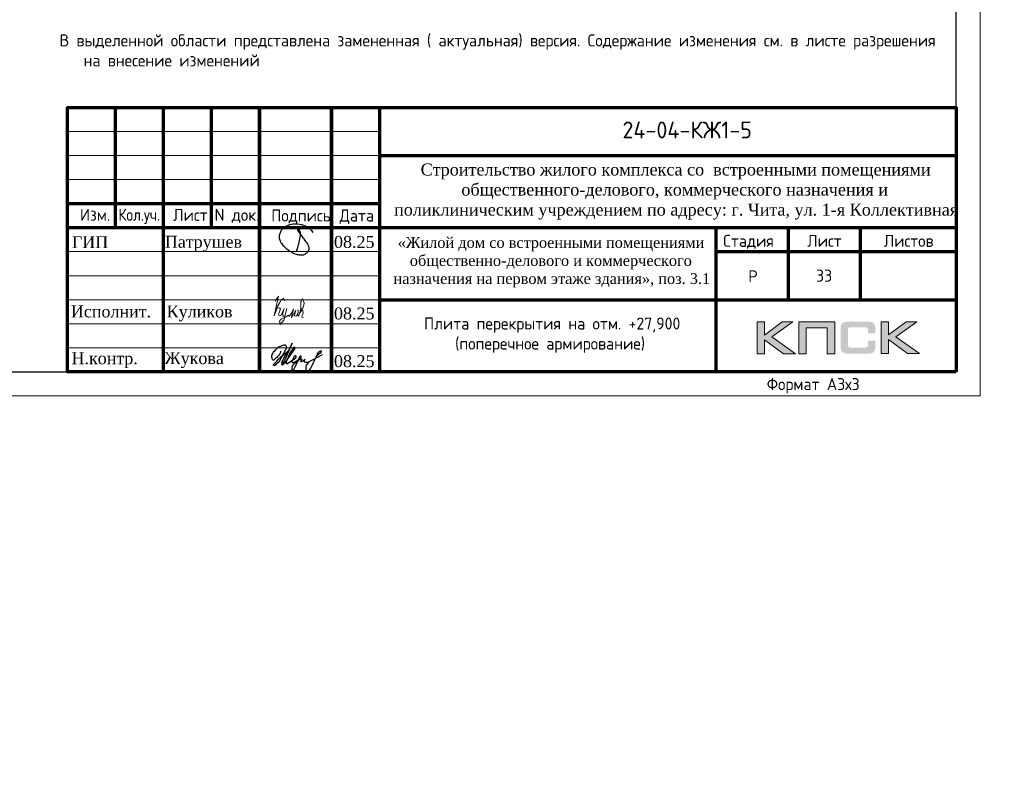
# Model space of a CAD drawing. Header units: millimetres. Extents: x -42044588 to 856694, y -806701 to 941911.
# Tile 755 of 1056: x 260265 to 280758, y -308591 to -292648. Entities that reach past the tile are written whole.
import ezdxf
from ezdxf.enums import TextEntityAlignment as Align

# ---------------------------------------------------------------- set-up
doc = ezdxf.new("R2010")
doc.units = ezdxf.units.MM
for name, color, linetype in [('0 @ 100', 7, 'Continuous'), ('PDF7_Text', 7, 'Continuous'), ('PDF8_Text', 7, 'Continuous'), ('Рамка печать', 7, 'Continuous'), ('ТОЛСТЫЕ_ОСНОВНЫЕ', 6, 'Continuous')]:
    doc.layers.add(name, color=color, linetype=linetype)
for name, color, linetype, lineweight in [('Выноски', 20, 'Continuous', 20), ('Каркасы ригель', 3, 'Continuous', 0), ('Рамка', 7, 'Continuous', 70), ('Текст', 7, 'Continuous', 25), ('ТОНКИЕ', 7, 'Continuous', 9)]:
    doc.layers.add(name, color=color, linetype=linetype, lineweight=lineweight)
doc.styles.add('PDF Times New Roman', font='times.ttf')
doc.styles.add('style1', font='GOST_Common.ttf', dxfattribs={"height": 500})
doc.styles.add('ГОСТ', font='GOST_Common.ttf')

# ---------------------------------------------------------------- blocks, each defined once
blk = doc.blocks.new('*U6686')
at = {"layer": 'ТОЛСТЫЕ_ОСНОВНЫЕ', "color": 6}
blk.add_lwpolyline([(20, 5), (886, 5), (886, 415), (20, 415)], close=True, dxfattribs=at)
at = {"layer": 'ТОНКИЕ'}
blk.add_lwpolyline([(0, 0), (891, 0), (891, 420), (0, 420)], close=True, dxfattribs=at)
at = {"layer": 'Текст', "style": 'style1'}
blk.add_text('Формат А3х3', height=2.5, dxfattribs=at).set_placement((846.57, 1.2))
blk = doc.blocks.new('11')
at = {"layer": 'Выноски'}
for p, q in [((48016, 66806), (48038, 66823)), ((48038, 66823), (48060, 66786)), ((47885, 66608), (47944, 66700)), ((47944, 66700), (47962, 66737)), ((47962, 66737), (47989, 66781)), ((47989, 66781), (48016, 66806)), ((48060, 66786), (48058, 66769))]:
    blk.add_line(p, q, dxfattribs=at)
blk.add_lwpolyline([(47863, 66761), (47937, 66865), (47843, 66458), (47885, 66564), (47905, 66616), (47954, 66628), (47979, 66606), (47957, 66539), (47937, 66487), (47947, 66458), (47991, 66470), (48051, 66611), (48041, 66569), (48023, 66505), (48023, 66448), (48065, 66448), (48090, 66529), (48110, 66608), (48043, 66369), (47972, 66275), (47954, 66344), (47991, 66389), (48078, 66431), (48142, 66470), (48154, 66441), (48204, 66512), (48246, 66606), (48209, 66455), (48204, 66418), (48295, 66574), (48265, 66463), (48265, 66455), (48312, 66453), (48342, 66529), (48347, 66584), (48337, 66465), (48349, 66453), (48401, 66569), (48443, 66616), (48461, 66678), (48466, 66727), (48436, 66811), (48399, 66754), (48399, 66618), (48389, 66549), (48374, 66507), (48416, 66564), (48441, 66576), (48451, 66524), (48433, 66482), (48419, 66453), (48424, 66428), (48458, 66421)], dxfattribs=at)
blk = doc.blocks.new('яяя')
at = {"lineweight": 30}
for points in [[(345424, 110432), (345425, 110410), (345424, 110397), (345417, 110379), (345406, 110350), (345390, 110319), (345357, 110275), (345310, 110221), (345265, 110176), (345198, 110110), (345161, 110077), (345133, 110066), (345116, 110066), (345102, 110075), (345090, 110091), (345082, 110115), (345074, 110146), (345066, 110182), (345064, 110206), (345067, 110234), (345077, 110278), (345095, 110320), (345114, 110361), (345134, 110395), (345159, 110428), (345195, 110469), (345228, 110506), (345284, 110560), (345331, 110595), (345379, 110625), (345435, 110648), (345486, 110670), (345532, 110686), (345573, 110696), (345605, 110698), (345621, 110695), (345635, 110687), (345648, 110671), (345656, 110649), (345659, 110625), (345659, 110583), (345656, 110553), (345647, 110523), (345635, 110489), (345387, 110033), (345349, 109985), (345311, 109948), (345247, 109889), (345209, 109858), (345192, 109844), (345180, 109837), (345157, 109833), (345150, 109835), (345140, 109842), (345135, 109856), (345138, 109881), (345148, 109892), (345183, 109930), (345267, 110024), (345343, 110105), (345455, 110213), (345617, 110343), (345775, 110456), (345811, 110526), (345838, 110607), (345890, 110740), (345902, 110771), (345698, 110295), (345672, 110226), (345626, 110132), (345572, 110032), (345518, 109953), (345481, 109918), (345497, 110001), (345567, 110147), (345655, 110301), (345760, 110442)], [(345481, 109918), (345476, 109896), (345475, 109874), (345485, 109861), (345506, 109866), (345539, 109891), (345632, 109983), (345968, 110450), (346022, 110527), (346029, 110560), (346027, 110579), (346026, 110590), (346010, 110605), (345993, 110609), (345975, 110601), (345962, 110584), (345954, 110562), (345857, 110421), (345783, 110292), (345741, 110183), (345701, 110079), (345665, 109985), (345660, 109952), (345666, 109929), (345669, 109915), (345682, 109910), (345702, 109914), (345735, 109941), (345846, 110007), (346065, 110160), (346075, 110193), (346070, 110217), (346066, 110236), (346052, 110241), (346030, 110241), (346007, 110228), (345978, 110203), (345960, 110164), (345892, 110010), (345895, 109986), (345904, 109966), (345925, 109964), (345969, 109968), (346045, 110000), (346218, 110114), (346261, 110154), (346280, 110184), (346282, 110210), (346278, 110225), (346263, 110229), (346241, 110222), (346220, 110198), (346162, 110049), (345989, 109904), (345932, 109849), (345906, 109805), (345891, 109739), (345890, 109690), (345899, 109652), (345924, 109647), (345956, 109655), (345980, 109674), (346058, 109838), (346158, 110046), (346261, 110098), (346314, 110120), (346292, 110079), (346269, 110036), (346261, 110008), (346267, 109998), (346293, 109998), (346363, 110039), (346445, 110095), (346421, 110068), (346414, 110040), (346407, 110011), (346416, 109990), (346466, 109972), (346509, 109977), (346574, 109984), (347172, 110293)], [(346586, 109971), (346543, 109917), (346509, 109873), (346489, 109825), (346475, 109767), (346472, 109710), (346478, 109675), (346485, 109641), (346501, 109621), (346517, 109602), (346542, 109589), (346568, 109592), (346605, 109620), (346680, 109731), (346736, 109842), (346865, 110115), (346962, 110290), (346969, 110318), (346979, 110360), (347013, 110403), (347056, 110434), (347091, 110450), (347109, 110450), (347121, 110434), (347115, 110405), (347072, 110355), (347012, 110307), (346924, 110222)]]:
    blk.add_lwpolyline(points, dxfattribs=at)
blk = doc.blocks.new('Патрушев')
at = {"color": 5, "lineweight": 25}
blk.add_lwpolyline([(58.5, -35.09), (59.7, -31.98), (60.22, -29.81), (60.47, -28.76), (60.76, -27.56), (61.06, -26.32), (61.37, -24.67), (61.64, -22.98), (61.77, -21.63), (61.83, -20.46), (61.74, -19.5), (61.5, -18.56), (61.27, -17.93), (60.96, -17.34), (60.63, -16.86), (60.45, -16.66), (60.39, -16.62), (60.25, -16.53), (60.03, -16.42), (59.74, -16.36), (59.56, -16.39), (59.41, -16.5), (59.32, -16.73), (59.32, -16.96), (59.41, -17.15), (61.8, -21.04), (63.12, -22.91), (63.7, -23.61), (64.53, -24.59), (65.48, -25.87), (66.43, -27.07), (66.87, -27.73), (67.42, -28.44), (67.68, -28.93), (68, -29.52), (68.38, -30.41), (68.65, -31), (68.82, -31.71), (68.89, -32.2), (68.93, -32.68), (68.9, -33.35), (68.81, -33.79), (68.57, -34.59), (68.27, -35.18), (67.92, -35.7), (67.56, -36.23), (66.92, -36.75), (66.44, -37.14), (65.93, -37.49), (65.34, -37.85), (64.79, -38.12), (64.12, -38.33), (63.56, -38.4), (62.54, -38.51), (61.58, -38.47), (60.89, -38.38), (60.1, -38.27), (59.25, -38.05), (58.41, -37.75), (57.66, -37.55), (56.61, -37.27), (55.88, -36.92), (54.92, -36.35), (53.85, -35.72), (53.05, -35.25), (52.17, -34.73), (51.27, -34.08), (50.13, -33.27), (49.09, -32.31), (47.96, -31.09), (47.07, -29.92), (46.05, -28.68), (45.23, -27.65), (44.74, -26.54), (44.28, -25.09), (44.05, -24.29), (43.98, -23.29), (43.94, -22.47), (43.99, -21.49), (44.18, -20.57), (44.46, -19.97), (44.74, -19.1), (45.02, -18.24), (45.49, -17.42), (45.85, -16.92), (46.39, -16.14), (46.99, -15.53), (47.83, -14.81), (48.65, -14.29), (49.43, -13.79), (50.53, -13.27), (51.57, -12.89), (52.65, -12.48), (54.17, -12.1), (55.44, -11.87), (56.95, -11.79), (58.35, -11.79), (59.63, -11.91), (61, -12.05), (62.71, -12.35), (64.46, -12.88), (66.16, -13.58), (67.55, -14.27), (68.88, -15.13), (70.02, -16.25), (71.14, -17.49), (71.67, -18.26), (72.28, -19.27)], dxfattribs=at)
blk = doc.blocks.new('A$Cd09756da')
at = {"layer": 'Рамка печать', "lineweight": 20}
h = blk.add_hatch(color=0, dxfattribs=at)
h.paths.add_polyline_path([(-3400, 1040), (-3624, 1040), (-3991, 764), (-3991, 1040), (-4146, 1040), (-4146, 378), (-3991, 378), (-3991, 669), (-3594, 378), (-3346, 378), (-3840, 728)])
h.paths.add_polyline_path([(-3122, 915), (-2683, 915), (-2683, 378), (-2529, 378), (-2529, 1040), (-2693, 1040), (-3276, 1040), (-3276, 883), (-3276, 378), (-3122, 378)])
h.paths.add_polyline_path([(-1408, 1043), (-1563, 1043), (-1563, 380), (-1408, 380), (-1408, 672), (-1011, 380), (-763, 380), (-1257, 731), (-817, 1043), (-1041, 1043), (-1408, 767)])
blk.add_hatch(color=204, dxfattribs=at).paths.add_polyline_path([(-1693, 970), (-1695, 977), (-1697, 983), (-1701, 989), (-1704, 996), (-1708, 1000), (-1712, 1005), (-1716, 1010), (-1720, 1014), (-1725, 1017), (-1731, 1021), (-1737, 1025), (-1744, 1028), (-1750, 1030), (-1758, 1033), (-1765, 1035), (-1783, 1038), (-1802, 1041), (-1823, 1043), (-1846, 1043), (-2242, 1043), (-2265, 1043), (-2285, 1041), (-2305, 1038), (-2322, 1035), (-2330, 1032), (-2338, 1030), (-2344, 1028), (-2351, 1024), (-2357, 1021), (-2363, 1017), (-2368, 1014), (-2372, 1010), (-2376, 1005), (-2380, 1000), (-2384, 996), (-2387, 989), (-2390, 983), (-2393, 976), (-2396, 970), (-2398, 962), (-2401, 946), (-2404, 928), (-2406, 908), (-2406, 887), (-2406, 538), (-2406, 516), (-2404, 496), (-2401, 478), (-2398, 461), (-2396, 454), (-2393, 447), (-2390, 440), (-2387, 434), (-2384, 429), (-2380, 423), (-2376, 419), (-2372, 414), (-2368, 410), (-2362, 406), (-2357, 403), (-2351, 399), (-2344, 396), (-2337, 394), (-2330, 391), (-2322, 389), (-2305, 385), (-2285, 383), (-2264, 381), (-2242, 380), (-1846, 380), (-1823, 381), (-1802, 382), (-1783, 385), (-1766, 389), (-1758, 391), (-1750, 393), (-1744, 396), (-1737, 399), (-1731, 402), (-1725, 406), (-1720, 410), (-1716, 414), (-1712, 418), (-1708, 423), (-1704, 428), (-1701, 434), (-1697, 440), (-1695, 446), (-1693, 454), (-1690, 461), (-1686, 478), (-1684, 496), (-1682, 516), (-1682, 538), (-1682, 647), (-1836, 647), (-1836, 558), (-1836, 552), (-1837, 546), (-1838, 540), (-1840, 535), (-1842, 530), (-1844, 526), (-1846, 522), (-1850, 519), (-1853, 515), (-1857, 513), (-1862, 511), (-1867, 508), (-1872, 507), (-1878, 506), (-1884, 506), (-1890, 505), (-2209, 505), (-2214, 506), (-2219, 506), (-2223, 508), (-2227, 511), (-2231, 513), (-2235, 516), (-2238, 519), (-2241, 523), (-2244, 528), (-2246, 532), (-2248, 536), (-2249, 541), (-2251, 551), (-2252, 560), (-2252, 878), (-2252, 884), (-2251, 889), (-2250, 894), (-2248, 899), (-2247, 903), (-2245, 906), (-2242, 910), (-2240, 913), (-2236, 916), (-2233, 919), (-2229, 921), (-2225, 922), (-2220, 923), (-2215, 924), (-2210, 925), (-2204, 925), (-1890, 925), (-1884, 925), (-1878, 924), (-1872, 923), (-1868, 921), (-1863, 919), (-1858, 917), (-1854, 914), (-1851, 911), (-1847, 907), (-1844, 903), (-1842, 899), (-1840, 894), (-1838, 889), (-1837, 884), (-1836, 878), (-1836, 872), (-1836, 799), (-1682, 799), (-1682, 887), (-1682, 908), (-1684, 928), (-1686, 946), (-1690, 962)])
at = {"layer": 'Рамка', "color": 7}
for p, q in [((-17500, 3000), (-17500, 5500)), ((-15500, 3000), (-15500, 5500)), ((-12000, 4500), (0, 4500)), ((-18500, 3500), (-12000, 3500)), ((-18500, 3000), (0, 3000)), ((-3500, 3000), (-3500, 1500)), ((-2000, 3000), (-2000, 1500)), ((-5000, 2500), (0, 2500)), ((-5000, 2500), (0, 2500)), ((-12000, 1500), (0, 1500))]:
    blk.add_line(p, q, dxfattribs=at)
at = {"layer": 'Рамка'}
for p, q in [((-16500, 0), (-16500, 5500)), ((-14500, 0), (-14500, 5500)), ((-14500, 5500), (-14500, 0)), ((-13000, 5500), (-13000, 0)), ((-13000, 0), (-13000, 5500)), ((-12000, 5500), (-12000, 0)), ((-5000, 3000), (-5000, 0))]:
    blk.add_line(p, q, dxfattribs=at)
at = {"layer": 'Рамка', "color": 7, "lineweight": 15}
for p, q in [((-18500, 5000), (-12000, 5000)), ((-18500, 4500), (-12000, 4500)), ((-18500, 4000), (-12000, 4000)), ((-18500, 2500), (-12000, 2500)), ((-18500, 2000), (-12000, 2000)), ((-18500, 1500), (-12000, 1500)), ((-18500, 1000), (-12000, 1000)), ((-18500, 500), (-12000, 500))]:
    blk.add_line(p, q, dxfattribs=at)
at = {"layer": 'Рамка'}
blk.add_lwpolyline([(0, 0), (-18500, 0), (-18500, 5500), (0, 5500)], close=True, dxfattribs=at)
at = {"layer": 'Рамка печать', "color": 0, "lineweight": 20}
for points in [[(-4146, 378), (-4146, 1040), (-3991, 1040), (-3991, 764), (-3624, 1040), (-3400, 1040), (-3840, 728), (-3346, 378), (-3594, 378), (-3991, 669), (-3991, 378), (-4146, 378)], [(-3122, 378), (-3122, 915), (-2683, 915), (-2683, 378), (-2529, 378), (-2529, 1040), (-2693, 1040), (-3276, 1040), (-3276, 883), (-3276, 378), (-3122, 378)], [(-1563, 380), (-1563, 1043), (-1408, 1043), (-1408, 767), (-1041, 1043), (-817, 1043), (-1257, 731), (-763, 380), (-1011, 380), (-1408, 672), (-1408, 380), (-1563, 380)]]:
    blk.add_lwpolyline(points, close=True, dxfattribs=at)
at = {"color": 5, "xscale": 24.5, "yscale": 24.5, "zscale": 24.5}
blk.add_blockref('Патрушев', (-15162, 3369), dxfattribs=at)
at = {"color": 2, "lineweight": 60, "xscale": 0.5, "yscale": 0.5, "zscale": 0.5}
blk.add_blockref('яяя', (-186775, -54787), dxfattribs=at)
at = {"layer": 'Выноски', "color": 0}
blk.add_blockref('11', (-62040, -65293), dxfattribs=at)
at = {"layer": 'PDF7_Text', "char_height": 248, "attachment_point": 7, "style": 'PDF Times New Roman'}
for s, insert in [('08.25', (-12950, 2573)), ('Патрушев', (-16471, 2500)), ('08.25', (-12950, 1085)), ('08.25', (-12950, 93)), ('Жукова', (-16477, 79))]:
    blk.add_mtext(s, dxfattribs=dict(at, insert=insert))
at = {"layer": 'PDF7_Text', "insert": (-16432, 1050), "char_height": 247.95, "attachment_point": 7, "style": 'PDF Times New Roman'}
blk.add_mtext_dynamic_manual_height_columns('{\\C256;Куликов}', width=2000, gutter_width=1250, heights=[0], dxfattribs=at)
at = {"layer": 'PDF8_Text', "char_height": 248, "attachment_point": 7, "style": 'PDF Times New Roman'}
for s, insert in [('ГИП', (-18407, 2573)), ('Исполнит.', (-18427, 1127)), ('Н.контр.', (-18413, 79))]:
    blk.add_mtext(s, dxfattribs=dict(at, insert=insert))
at = {"layer": 'Текст', "color": 7, "style": 'ГОСТ'}
blk.add_text('24-04-КЖ1-5', height=350, dxfattribs=at).set_placement((-5599, 5031), align=Align.MIDDLE_CENTER)
for s, p in [('Изм.', (-18237, 3141)), ('Лист', (-16298, 3139)), ('N док.', (-15435, 3141)), ('Подпись', (-14257, 3127)), ('Дата', (-12835, 3127)), ('Стадия', (-4850, 2600)), ('Лист', (-3100, 2600)), ('Листов', (-1508, 2600)), ('Р', (-4328, 1863))]:
    blk.add_text(s, height=250, dxfattribs=at).set_placement(p)
at = {"layer": 'Текст', "color": 7, "style": 'ГОСТ', "width": 0.9}
blk.add_text('Кол.уч.', height=250, dxfattribs=at).set_placement((-17435, 3143))
at = {"layer": 'Текст', "color": 7, "attachment_point": 1, "style": 'ГОСТ'}
for s, width, heights, insert, char_height in [('\\pi594.35517;{\\fTimes New Roman|b0|i0|c204|p18;\\C256;Строительство жилого комплекса со  встроенными помещениями \\P\\pi1441.86779;общественного-делового, коммерческого назначения и \\P\\pi41.3631;поликлиническим учреждением по адресу: г. Чита, ул. 1-я Коллективная}', 11543.07, [0], (-11741, 4333), 250), ('\\pi389.01406;{\\fTimes New Roman|b0|i0|c204|p18;\\C256;«Жилой дом со встроенными помещениями \\P\\pi641.91601;общественно-делового и коммерческого \\P\\pi302.06381;назначения на первом этаже здания», поз. 3.1\\P}', 7000, [1500], (-12014, 2803), 225)]:
    blk.add_mtext_dynamic_manual_height_columns(s, width=width, gutter_width=12.5, heights=heights, dxfattribs=dict(at, insert=insert, char_height=char_height))
blk = doc.blocks.new('*T5336')
at = {"layer": 'Каркасы ригель', "color": 0, "linetype": 'ByBlock', "lineweight": -2, "transparency": 16777216}
for p, q in [((0, 0), (1500, 0)), ((0, -1000), (1500, -1000))]:
    blk.add_line(p, q, dxfattribs=at)
at = {"layer": 'Каркасы ригель', "color": 0, "linetype": 'ByBlock', "lineweight": 50, "transparency": 16777216}
for p, q in [((0, 0), (0, -1000)), ((1500, 0), (1500, -1000))]:
    blk.add_line(p, q, dxfattribs=at)
at = {"layer": 'Каркасы ригель', "color": 0, "linetype": 'Continuous', "lineweight": 0, "transparency": 16777216, "insert": (750, -500), "char_height": 250, "width": 1000, "attachment_point": 5, "style": 'ГОСТ'}
blk.add_mtext('33', dxfattribs=at)

msp = doc.modelspace()

# ---------------------------------------------------------------- block references
at = {"xscale": 100, "yscale": 100, "zscale": 100}
msp.add_blockref('*U6686', (191156.927, -300471.566), dxfattribs=at)
at = {"lineweight": 50, "ltscale": 100}
for p in [(-20439.712, -299729.291), (88642.049, -299891.654), (279756.927, -299971.566), (185412.602, -301656.207)]:
    msp.add_blockref('A$Cd09756da', p, dxfattribs=at)
msp.add_blockref('*T5336', (276256.927, -297471.566))

# ---------------------------------------------------------------- texts
at = {"layer": '0 @ 100', "char_height": 300, "width": 18500, "attachment_point": 1, "style": 'ГОСТ'}
for s, insert in [('\\pi-900,l900,t900;{\\C7;1.^IАрмирование монолитной плиты  состоит из основного армирования ∅10 А500С с шагом  200х200мм  в нижней зоне, основного армирования ∅10 А500С с шагом  200х200мм  в  верхней зоне и дополнительного армирования, указанного на схемах армирования.\\P2.^IАрмирование плиты предусмотрено отдельными  стержнями заводской длины по осям Х и Y. При недостатке заводской длины стержней для армирования плиты, стыки стержней осуществлять внахлестку без  сварки. Стыки арматуры внахлестку должны располагаться вразбежку (через шаг). См. деталь стыковки арматуры.\\P3.^IВерхнюю и нижнюю арматуру вязать вязальной проволокой через пересечение.  Стержни основной и дополнительной арматуры укладывать в соответствии с сечениями .\\P4.^IПо периметру плиты и у отверстий  у концов основной арматуры устанавливать П-образные элементы Ск1.\\P5.^IПозиции со знаком "*" укладываются с шагом 100 мм\\P6.^IДля фиксации в проектном положении стержней верхней сетки устанавливать фиксаторы Ф1 с шагом 600х600мм.\\P7.^IДиаметр оправки стержня при d<20мм - 5d, при d≥20мм - 8d\\P8.^IКаркасы поперечного армирования устанавливаются до начала устройство верхней сетки армирования.\\P9.^IВ местах расположения отверстий осуществить прерывания основной и дополнительной сеток арматуры. Отверстия обрамляются двумя стержнями арматуры  см. узел обрамления отверстий лист 8, расход стали на обрамление учтен на листе 30.\\P10.^IПроемы размерами до 300х300 допускается выполнять по месту методом алмазного бурения.\\P11.^IЧертеж каркасов КР1, КР2, КР3 см лист 7}', (260722.922, -281445.061)), ('\\pi-900,l900,t900;{\\C7;1.^IАрмирование монолитной плиты  состоит из основного армирования ∅10 А500С с шагом  200х200мм  в нижней зоне, основного армирования ∅10 А500С с шагом  200х200мм  в  верхней зоне и дополнительного армирования, указанного на схемах армирования.\\P2.^IАрмирование плиты предусмотрено отдельными  стержнями заводской длины по осям Х и Y. При недостатке заводской длины стержней для армирования плиты, стыки стержней осуществлять внахлестку без  сварки. Стыки арматуры внахлестку должны располагаться вразбежку (через шаг). См. деталь стыковки арматуры.\\P3.^IВерхнюю и нижнюю арматуру вязать вязальной проволокой через пересечение.  Стержни основной и дополнительной арматуры укладывать в соответствии с сечениями .\\P4.^IПо периметру плиты и у отверстий  у концов основной арматуры устанавливать П-образные элементы Ск1.\\P5.^IПозиции со знаком "*" укладываются с шагом 100 мм\\P6.^IДля фиксации в проектном положении стержней верхней сетки устанавливать фиксаторы Ф1 с шагом 600х600мм.\\P7.^IДиаметр оправки стержня при d<20мм - 5d, при d≥20мм - 8d\\P8.^IКаркасы поперечного армирования устанавливаются до начала устройство верхней сетки армирования.\\P9.^IОбрамления отверстий см. лист 8. В местах расположения отверстий осуществить прерывания основной и дополнительной сеток арматуры. Отверстия обрамляются двумя стержнями арматуры, расход стали на обрамление учтен на листе 30.\\P10.^IПроемы размерами до 300х300 допускается выполнять по месту методом алмазного бурения.}', (69670.952, -281999.868)), ('\\pi-900,l900,t900;{\\C7;1.^IАрмирование монолитной плиты  состоит из основного армирования ∅10 А500С с шагом  200х200мм  в нижней зоне, основного армирования ∅10 А500С с шагом  200х200мм  в  верхней зоне и дополнительного армирования, указанного на схемах армирования.\\P2.^IАрмирование плиты предусмотрено отдельными  стержнями заводской длины по осям Х и Y. При недостатке заводской длины стержней для армирования плиты, стыки стержней осуществлять внахлестку без  сварки. Стыки арматуры внахлестку должны располагаться вразбежку (через шаг). См. деталь стыковки арматуры.\\P3.^IВерхнюю и нижнюю арматуру вязать вязальной проволокой через пересечение.  Стержни основной и дополнительной арматуры укладывать в соответствии с сечениями .\\P4.^IПо периметру плиты и у отверстий  у концов основной арматуры устанавливать П-образные элементы Ск1.\\P5.^IПозиции со знаком "*" укладываются с шагом 100 мм\\P6.^IДля фиксации в проектном положении стержней верхней сетки устанавливать фиксаторы Ф1 с шагом 600х600мм.\\P7.^IДиаметр оправки стержня при d<20мм - 5d, при d≥20мм - 8d\\P8.^IКаркасы поперечного армирования устанавливаются до начала устройство верхней сетки армирования.\\P9.^IОбрамления отверстий см. лист 8. В местах расположения отверстий осуществить прерывания основной и дополнительной сеток арматуры. Отверстия обрамляются двумя стержнями арматуры. Отверстия обрамляются двумя стержнями арматуры  см. узел обрамления отверстий лист 8, расход стали на обрамление учтен на листе 30.\\P10.^IПроемы размерами до 300х300 допускается выполнять по месту методом алмазного бурения.}', (166430.924, -283713.436))]:
    msp.add_mtext(s, dxfattribs=dict(at, insert=insert))
at = {"layer": 'Выноски', "color": 1, "insert": (261094.607, -292952.956), "char_height": 250, "width": 18219.65973, "attachment_point": 1, "style": 'ГОСТ'}
msp.add_mtext('\\pi-500,l500;В выделенной области представлена замененная ( актуальная) версия. Содержание изменения см. в листе разрешения на внесение изменений{\\H1.025x; }', dxfattribs=at)
at = {"layer": 'Выноски', "color": 240, "true_color": 0xed1f24, "insert": (166698.042, -295118.496), "char_height": 250, "width": 18219.65973, "attachment_point": 1, "style": 'ГОСТ'}
msp.add_mtext('\\pi-500,l500;В выделенной области представлена замененная ( актуальная) версия. Содержание изменения см. в листе разрешения на внесение изменений{\\H1.025x; }', dxfattribs=at)
at = {"layer": 'Текст', "color": 7, "char_height": 250, "attachment_point": 1, "style": 'ГОСТ'}
for s, insert in [('\\pi3500;\\P\\pi860.03788;Плита перекрытия на отм. +27,900                \\P\\pi1832.19697;(нижнее армирование)', (-32588.447, -298246.312)), ('\\pi3500;\\P\\pi860.03788;Плита перекрытия на отм. +27,900                \\P\\pi1396.59091;(верхнее армирование по Х)', (76714.833, -298345.398)), ('\\pi3500;\\P\\pi860.03788;Плита перекрытия на отм. +27,900                \\P\\pi1507.19697;(поперечное армирование)', (267819.982, -298424.336)), ('\\pi3500;\\P\\pi860.03788;Плита перекрытия на отм. +27,900                \\P\\pi1396.59091;(верхнее армирование по Y)', (173370.41, -300144.233))]:
    msp.add_mtext_dynamic_manual_height_columns(s, width=7000, gutter_width=12.5, heights=[1500], dxfattribs=dict(at, insert=insert))

doc.saveas('drawing.dxf')
